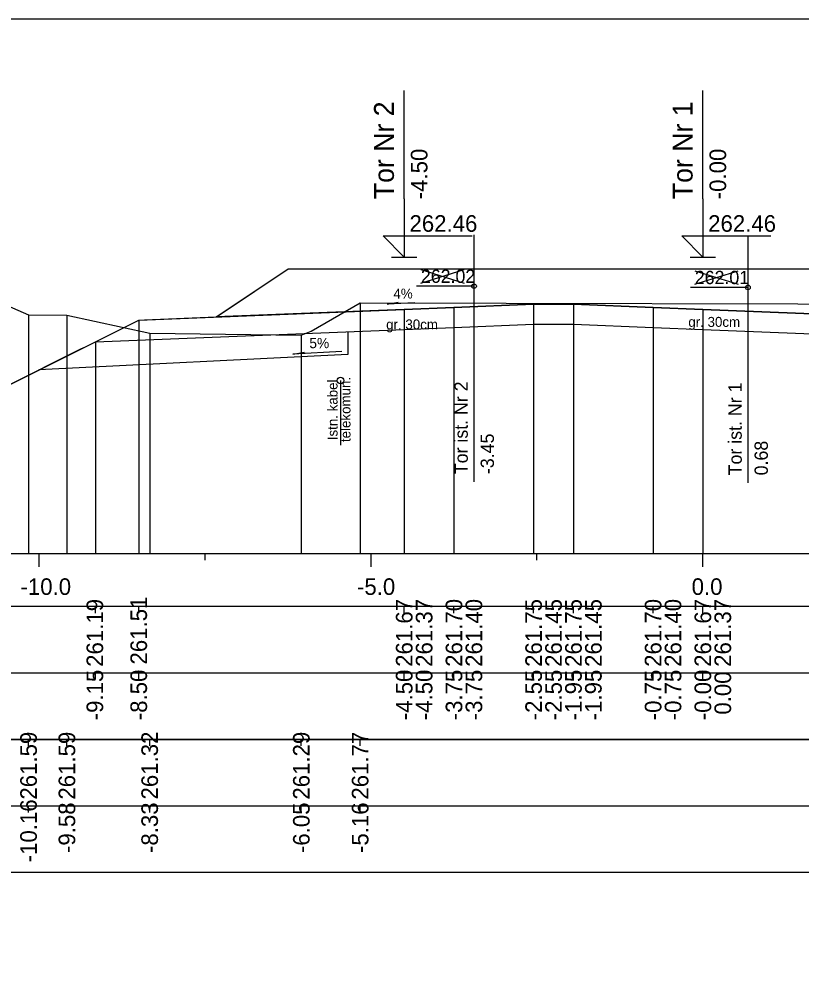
# Model space of a CAD drawing. Extents: x 6516023 to 6560129, y 5513077 to 5529206.
# Drawn here: x 6518050.41 to 6518062.19, y 5514532.41 to 5514546.66 of the extents above; entities that cross this region are included whole.
import ezdxf

# ---------------------------------------------------------------- set-up
doc = ezdxf.new("R2010")
doc.units = 0
for name, color, linetype in [('IR_default', 7, 'Continuous'), ('TOR_PRZEK_P-kable', 7, 'Continuous'), ('TOR_PRZEK_P-komponent', 7, 'Continuous'), ('TOR_PRZEK_P-opisy', 7, 'Continuous'), ('TOR_PRZEK_P-schodkowanie+wymiana', 7, 'Continuous'), ('TOR_PRZEK_P-tabelka istniejace', 7, 'Continuous'), ('TOR_PRZEK_P-tabelka projektowane', 7, 'Continuous'), ('TOR_PRZEK_P-teren istniejacy', 7, 'Continuous'), ('TOR_PRZEK_P-tory istniejace', 7, 'Continuous'), ('TOR_PRZEK_P-tory projektowane', 7, 'Continuous'), ('TOR_PRZEK_P-uklad odniesienia', 7, 'Continuous'), ('TOR_PRZEK_P-warstwa ochronna I', 7, 'Continuous'), ('TOR_PRZEK_P-warstwa ochronna II', 7, 'Continuous'), ('TOR_PS_T-skarpy projektowane', 7, 'Continuous'), ('TOR_RAMKI-ramka+tabelka 1', 7, 'Continuous')]:
    doc.layers.add(name, color=color, linetype=linetype)

msp = doc.modelspace()

# ---------------------------------------------------------------- linework, layer by layer
at = {"layer": 'IR_default'}
msp.add_lwpolyline([(6518047.984, 5514540.006), (6518051.343, 5514541.686), (6518051.343, 5514541.686), (6518051.409, 5514541.719), (6518052.213, 5514542.12), (6518052.301, 5514542.124), (6518053.378, 5514542.167), (6518053.46, 5514542.222), (6518054.463, 5514542.89), (6518054.729, 5514542.89), (6518057.963, 5514542.89), (6518058.039, 5514542.89), (6518058.963, 5514542.89), (6518059.229, 5514542.89), (6518062.463, 5514542.89)], dxfattribs=at)
at = {"layer": 'TOR_PRZEK_P-kable'}
msp.add_line((6518055.254, 5514541.209), (6518055.254, 5514540.235), dxfattribs=at)
msp.add_circle((6518055.254, 5514541.209), 0.05, dxfattribs=at)
at = {"layer": 'TOR_PRZEK_P-komponent'}
msp.add_lwpolyline([(6518054.463, 5514542.89), (6518057.963, 5514542.89), (6518058.963, 5514542.89), (6518062.463, 5514542.89), (6518063.013, 5514542.89), (6518066.513, 5514542.89), (6518067.856, 5514541.995), (6518064.013, 5514542.148), (6518060.713, 5514542.28), (6518059.963, 5514542.31), (6518058.763, 5514542.358), (6518058.163, 5514542.358), (6518056.963, 5514542.31), (6518056.213, 5514542.28), (6518053.378, 5514542.167)], close=True, dxfattribs=at)
at = {"layer": 'TOR_PRZEK_P-opisy'}
msp.add_lwpolyline([(6518056.374, 5514542.379), (6518055.956, 5514542.36), (6518056.124, 5514542.388)], dxfattribs=at)
at = {"layer": 'TOR_PRZEK_P-schodkowanie+wymiana'}
for p, q in [((6518055.366, 5514541.947), (6518055.366, 5514541.601)), ((6518055.366, 5514541.601), (6518050.709, 5514541.369))]:
    msp.add_line(p, q, dxfattribs=at)
at = {"layer": 'TOR_PRZEK_P-tabelka istniejace'}
for p, q in [((6518050.553, 5514535.706), (6518050.553, 5514535.806)), ((6518051.131, 5514535.706), (6518051.131, 5514535.806)), ((6518052.378, 5514535.706), (6518052.378, 5514535.806)), ((6518054.663, 5514535.706), (6518054.663, 5514535.806)), ((6518055.549, 5514535.706), (6518055.549, 5514535.806)), ((6517999.663, 5514534.806), (6518103.463, 5514534.806)), ((6518050.553, 5514534.706), (6518050.553, 5514534.806)), ((6518051.131, 5514534.706), (6518051.131, 5514534.806)), ((6518052.378, 5514534.706), (6518052.378, 5514534.806)), ((6518054.663, 5514534.706), (6518054.663, 5514534.806)), ((6518055.549, 5514534.706), (6518055.549, 5514534.806))]:
    msp.add_line(p, q, dxfattribs=at)
for points in [[(6518055.549, 5514542.378), (6518055.549, 5514538.806), (6518055.549, 5514538.676), (6518055.549, 5514538.606)], [(6518050.553, 5514542.197), (6518050.553, 5514538.806), (6518050.553, 5514538.676), (6518050.553, 5514538.606)], [(6518051.131, 5514542.193), (6518051.131, 5514538.806), (6518051.131, 5514538.676), (6518051.131, 5514538.606)], [(6518052.378, 5514541.925), (6518052.378, 5514538.806), (6518052.378, 5514538.676), (6518052.378, 5514538.606)], [(6518054.663, 5514541.895), (6518054.663, 5514538.806), (6518054.663, 5514538.676), (6518054.663, 5514538.606)]]:
    msp.add_lwpolyline(points, dxfattribs=at)
msp.add_lwpolyline([(6517999.663, 5514535.806), (6517999.663, 5514533.806), (6518103.463, 5514533.806), (6518103.463, 5514535.806)], close=True, dxfattribs=at)
at = {"layer": 'TOR_PRZEK_P-tabelka projektowane'}
for p, q in [((6518051.561, 5514537.706), (6518051.561, 5514537.806)), ((6518052.213, 5514537.706), (6518052.213, 5514537.806)), ((6518056.213, 5514537.706), (6518056.213, 5514537.806)), ((6518056.213, 5514537.706), (6518056.213, 5514537.806)), ((6518056.963, 5514537.706), (6518056.963, 5514537.806)), ((6518056.963, 5514537.706), (6518056.963, 5514537.806)), ((6518058.163, 5514537.706), (6518058.163, 5514537.806)), ((6518058.163, 5514537.706), (6518058.163, 5514537.806)), ((6518058.763, 5514537.706), (6518058.763, 5514537.806)), ((6518058.763, 5514537.706), (6518058.763, 5514537.806)), ((6518059.963, 5514537.706), (6518059.963, 5514537.806)), ((6518059.963, 5514537.706), (6518059.963, 5514537.806)), ((6518060.713, 5514537.706), (6518060.713, 5514537.806)), ((6518060.713, 5514537.706), (6518060.713, 5514537.806)), ((6517999.663, 5514536.806), (6518103.463, 5514536.806)), ((6518051.561, 5514536.706), (6518051.561, 5514536.806)), ((6518052.213, 5514536.706), (6518052.213, 5514536.806)), ((6518056.213, 5514536.706), (6518056.213, 5514536.806)), ((6518056.213, 5514536.706), (6518056.213, 5514536.806)), ((6518056.963, 5514536.706), (6518056.963, 5514536.806)), ((6518056.963, 5514536.706), (6518056.963, 5514536.806)), ((6518058.163, 5514536.706), (6518058.163, 5514536.806)), ((6518058.163, 5514536.706), (6518058.163, 5514536.806)), ((6518058.763, 5514536.706), (6518058.763, 5514536.806)), ((6518058.763, 5514536.706), (6518058.763, 5514536.806)), ((6518059.963, 5514536.706), (6518059.963, 5514536.806)), ((6518059.963, 5514536.706), (6518059.963, 5514536.806)), ((6518060.713, 5514536.706), (6518060.713, 5514536.806)), ((6518060.713, 5514536.706), (6518060.713, 5514536.806))]:
    msp.add_line(p, q, dxfattribs=at)
for points in [[(6518056.213, 5514542.28), (6518056.213, 5514538.806), (6518056.213, 5514538.676), (6518056.213, 5514538.606)], [(6518056.963, 5514542.31), (6518056.963, 5514538.806), (6518056.963, 5514538.676), (6518056.963, 5514538.606)], [(6518058.163, 5514542.358), (6518058.163, 5514538.806), (6518058.163, 5514538.676), (6518058.163, 5514538.606)], [(6518058.763, 5514542.358), (6518058.763, 5514538.806), (6518058.763, 5514538.676), (6518058.763, 5514538.606)], [(6518059.963, 5514542.31), (6518059.963, 5514538.806), (6518059.963, 5514538.676), (6518059.963, 5514538.606)], [(6518060.713, 5514542.28), (6518060.713, 5514538.806), (6518060.713, 5514538.676), (6518060.713, 5514538.606)], [(6518052.213, 5514542.12), (6518052.213, 5514538.806), (6518052.213, 5514538.676), (6518052.213, 5514538.606)], [(6518056.213, 5514541.98), (6518056.213, 5514538.806), (6518056.213, 5514538.676), (6518056.213, 5514538.606)], [(6518056.963, 5514542.01), (6518056.963, 5514538.806), (6518056.963, 5514538.676), (6518056.963, 5514538.606)], [(6518058.163, 5514542.058), (6518058.163, 5514538.806), (6518058.163, 5514538.676), (6518058.163, 5514538.606)], [(6518058.763, 5514542.058), (6518058.763, 5514538.806), (6518058.763, 5514538.676), (6518058.763, 5514538.606)], [(6518059.963, 5514542.01), (6518059.963, 5514538.806), (6518059.963, 5514538.676), (6518059.963, 5514538.606)], [(6518060.713, 5514541.98), (6518060.713, 5514538.806), (6518060.713, 5514538.676), (6518060.713, 5514538.606)], [(6518051.561, 5514541.794), (6518051.561, 5514538.806), (6518051.561, 5514538.676), (6518051.561, 5514538.606)]]:
    msp.add_lwpolyline(points, dxfattribs=at)
msp.add_lwpolyline([(6517999.663, 5514537.806), (6517999.663, 5514535.806), (6518103.463, 5514535.806), (6518103.463, 5514537.806)], close=True, dxfattribs=at)
at = {"layer": 'TOR_PRZEK_P-teren istniejacy'}
msp.add_lwpolyline([(6518049.986, 5514542.447), (6518050.553, 5514542.197), (6518051.131, 5514542.193), (6518052.378, 5514541.925), (6518054.663, 5514541.895), (6518054.813, 5514541.956), (6518055.549, 5514542.378), (6518064.346, 5514542.358), (6518066.822, 5514542.367), (6518066.989, 5514542.353), (6518067.91, 5514541.994), (6518068.462, 5514541.85), (6518068.774, 5514542.04), (6518069.109, 5514542.15), (6518069.761, 5514542.314), (6518070.037, 5514542.231), (6518070.284, 5514542.189), (6518070.617, 5514542.113), (6518071.299, 5514541.987), (6518071.6, 5514541.932), (6518072.463, 5514541.709), (6518073.341, 5514541.574), (6518074.085, 5514541.621), (6518074.588, 5514541.575)], dxfattribs=at)
at = {"layer": 'TOR_PRZEK_P-tory istniejace'}
for p, q in [((6518057.264, 5514543.406), (6518057.264, 5514539.686)), ((6518061.392, 5514543.388), (6518061.392, 5514539.667)), ((6518056.465, 5514542.678), (6518057.117, 5514542.881)), ((6518056.465, 5514542.881), (6518057.117, 5514542.678)), ((6518060.592, 5514542.659), (6518061.244, 5514542.862)), ((6518060.592, 5514542.862), (6518061.244, 5514542.659)), ((6518057.265, 5514542.631), (6518056.399, 5514542.631)), ((6518061.392, 5514542.612), (6518060.527, 5514542.612))]:
    msp.add_line(p, q, dxfattribs=at)
for centre in [(6518057.265, 5514542.631), (6518061.392, 5514542.612)]:
    msp.add_circle(centre, 0.035, dxfattribs=at)
at = {"layer": 'TOR_PRZEK_P-tory projektowane'}
for p, q in [((6518056.213, 5514543.948), (6518056.213, 5514545.58)), ((6518060.713, 5514543.948), (6518060.713, 5514545.58)), ((6518056.213, 5514543.948), (6518056.213, 5514543.07)), ((6518060.713, 5514543.948), (6518060.713, 5514543.07)), ((6518056.213, 5514543.07), (6518055.894, 5514543.39)), ((6518055.894, 5514543.39), (6518057.238, 5514543.39)), ((6518060.713, 5514543.07), (6518060.394, 5514543.39)), ((6518060.394, 5514543.39), (6518061.738, 5514543.39)), ((6518056.021, 5514543.07), (6518056.405, 5514543.07)), ((6518060.521, 5514543.07), (6518060.905, 5514543.07))]:
    msp.add_line(p, q, dxfattribs=at)
at = {"layer": 'TOR_PRZEK_P-uklad odniesienia'}
for p, q in [((6518003.463, 5514538.606), (6518103.463, 5514538.606)), ((6518050.713, 5514538.406), (6518050.713, 5514538.606)), ((6518053.213, 5514538.506), (6518053.213, 5514538.606)), ((6518055.713, 5514538.406), (6518055.713, 5514538.606)), ((6518058.213, 5514538.506), (6518058.213, 5514538.606)), ((6518060.713, 5514538.406), (6518060.713, 5514538.606))]:
    msp.add_line(p, q, dxfattribs=at)
at = {"layer": 'TOR_PRZEK_P-warstwa ochronna I'}
msp.add_lwpolyline([(6518051.561, 5514541.794), (6518056.213, 5514541.98), (6518056.963, 5514542.01), (6518058.163, 5514542.058), (6518058.763, 5514542.058), (6518059.963, 5514542.01), (6518060.713, 5514541.98), (6518064.013, 5514541.848), (6518064.763, 5514541.818), (6518069.717, 5514541.62)], dxfattribs=at)
at = {"layer": 'TOR_PRZEK_P-warstwa ochronna II'}
msp.add_lwpolyline([(6518045.11, 5514541.656), (6518047.584, 5514540.006), (6518047.984, 5514540.006), (6518052.213, 5514542.12), (6518056.213, 5514542.28), (6518056.963, 5514542.31), (6518058.163, 5514542.358), (6518058.763, 5514542.358), (6518059.963, 5514542.31), (6518060.713, 5514542.28), (6518064.013, 5514542.148), (6518064.763, 5514542.118), (6518069.101, 5514541.945), (6518071.679, 5514540.586), (6518072.079, 5514540.586), (6518073.583, 5514541.589)], dxfattribs=at)
at = {"layer": 'TOR_PS_T-skarpy projektowane'}
msp.add_lwpolyline([(6518055.273, 5514541.646), (6518054.537, 5514541.606), (6518054.71, 5514541.637)], dxfattribs=at)
at = {"layer": 'TOR_RAMKI-ramka+tabelka 1'}
msp.add_lwpolyline([(6517997.013, 5514546.656), (6518244.513, 5514546.656), (6518244.513, 5514518.156), (6517997.013, 5514518.156)], close=True, dxfattribs=at)

# ---------------------------------------------------------------- texts
at = {"layer": 'TOR_PRZEK_P-kable'}
for s, height, p in [('telekomun.', 0.15, (6518055.404, 5514540.283)), ('Istn. kabel', 0.14999, (6518055.209, 5514540.311))]:
    msp.add_text(s, height=height, rotation=90.0511, dxfattribs=at).set_placement(p)
at = {"layer": 'TOR_PRZEK_P-opisy'}
msp.add_text('4%', height=0.15, rotation=0.1515, dxfattribs=at).set_placement((6518056.051, 5514542.444))
at = {"layer": 'TOR_PRZEK_P-tabelka istniejace'}
for s, p in [('261.59', (6518050.678, 5514534.898)), ('261.59', (6518051.256, 5514534.898)), ('261.32', (6518052.503, 5514534.9)), ('261.29', (6518054.788, 5514534.898)), ('261.77', (6518055.674, 5514534.898)), ('-10.16', (6518050.678, 5514533.954)), ('-9.58', (6518051.256, 5514534.094)), ('-8.33', (6518052.503, 5514534.094)), ('-6.05', (6518054.788, 5514534.093)), ('-5.16', (6518055.674, 5514534.094))]:
    msp.add_text(s, height=0.25, rotation=90, dxfattribs=at).set_placement(p)
at = {"layer": 'TOR_PRZEK_P-tabelka projektowane'}
for s, p in [('261.19', (6518051.677, 5514536.898)), ('261.51', (6518052.338, 5514536.933)), ('261.67', (6518056.338, 5514536.898)), ('261.37', (6518056.638, 5514536.898)), ('261.70', (6518057.088, 5514536.898)), ('261.40', (6518057.388, 5514536.898)), ('261.75', (6518058.288, 5514536.897)), ('261.45', (6518058.588, 5514536.897)), ('261.75', (6518058.888, 5514536.897)), ('261.45', (6518059.188, 5514536.897)), ('261.70', (6518060.088, 5514536.898)), ('261.40', (6518060.388, 5514536.898)), ('261.67', (6518060.838, 5514536.898)), ('261.37', (6518061.138, 5514536.898)), ('-9.15', (6518051.677, 5514536.093)), ('-8.50', (6518052.338, 5514536.094)), ('-4.50', (6518056.338, 5514536.094)), ('-4.50', (6518056.638, 5514536.094)), ('-3.75', (6518057.088, 5514536.093)), ('-3.75', (6518057.388, 5514536.093)), ('-2.55', (6518058.288, 5514536.093)), ('-2.55', (6518058.588, 5514536.093)), ('-1.95', (6518058.888, 5514536.093)), ('-1.95', (6518059.188, 5514536.093)), ('-0.75', (6518060.088, 5514536.093)), ('-0.75', (6518060.388, 5514536.093)), ('-0.00', (6518060.838, 5514536.094)), ('0.00', (6518061.138, 5514536.178))]:
    msp.add_text(s, height=0.25, rotation=90, dxfattribs=at).set_placement(p)
at = {"layer": 'TOR_PRZEK_P-tory istniejace'}
for s, p in [('262.02', (6518056.465, 5514542.681)), ('262.01', (6518060.592, 5514542.662))]:
    msp.add_text(s, height=0.2, dxfattribs=at).set_placement(p)
for s, rotation, p in [('Tor ist. Nr 2', 90.0511, (6518057.171, 5514539.8)), ('Tor ist. Nr 1', 90.0511, (6518061.299, 5514539.782)), ('-3.45', 90, (6518057.565, 5514539.801)), ('0.68', 90, (6518061.692, 5514539.782))]:
    msp.add_text(s, height=0.2, rotation=rotation, dxfattribs=at).set_placement(p)
at = {"layer": 'TOR_PRZEK_P-tory projektowane'}
for s, height, p in [('Tor Nr 2', 0.3, (6518056.058, 5514543.942)), ('Tor Nr 1', 0.3, (6518060.558, 5514543.942)), ('-4.50', 0.25, (6518056.563, 5514543.94)), ('-0.00', 0.25, (6518061.063, 5514543.94))]:
    msp.add_text(s, height=height, rotation=90, dxfattribs=at).set_placement(p)
for p in [(6518056.293, 5514543.45), (6518060.793, 5514543.45)]:
    msp.add_text('262.46', height=0.25, dxfattribs=at).set_placement(p)
at = {"layer": 'TOR_PRZEK_P-uklad odniesienia'}
for s, p in [('-10.0', (6518050.432, 5514537.981)), ('-5.0', (6518055.502, 5514537.981)), ('0.0', (6518060.544, 5514537.981))]:
    msp.add_text(s, height=0.25, dxfattribs=at).set_placement(p)
at = {"layer": 'TOR_PRZEK_P-warstwa ochronna I'}
for p in [(6518055.941, 5514541.98), (6518060.494, 5514542.018)]:
    msp.add_text('gr. 30cm', height=0.15, dxfattribs=at).set_placement(p)
at = {"layer": 'TOR_PS_T-skarpy projektowane'}
msp.add_text('5%', height=0.1545, dxfattribs=at).set_placement((6518054.784, 5514541.697))

doc.saveas('drawing.dxf')
